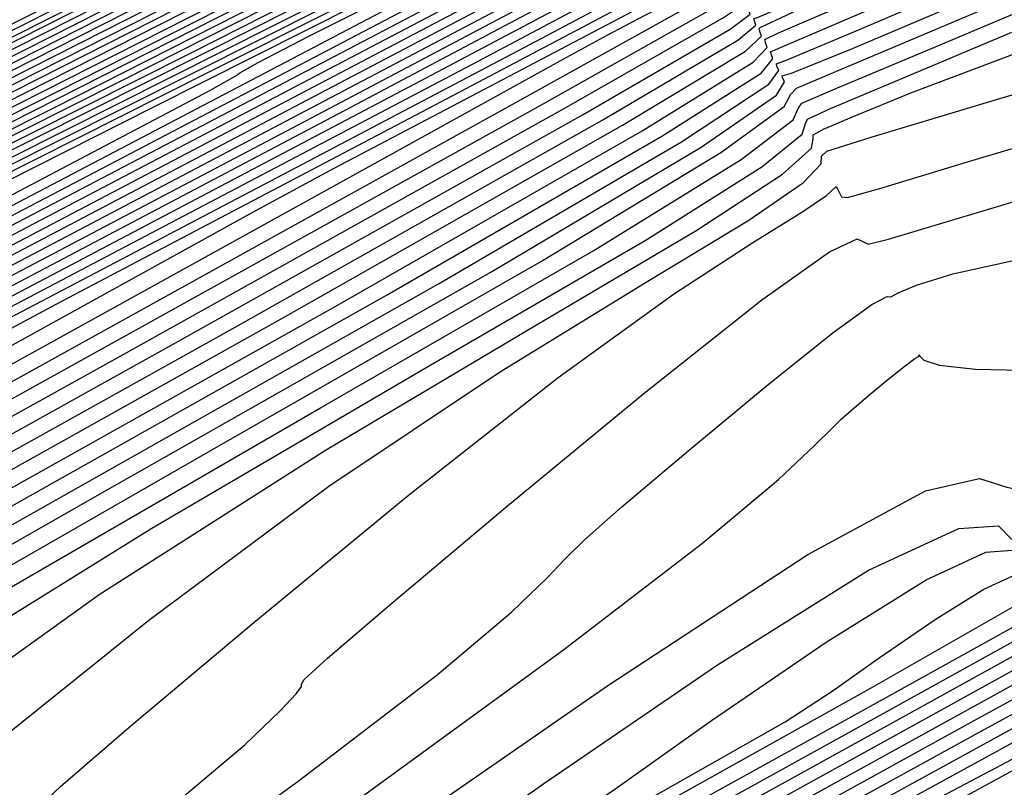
# Model space of a CAD drawing. Extents: x 3249832 to 3255657, y 13789405 to 13793316.
# Tile 352 of 656: x 3254713.84 to 3254717, y 13790583.34 to 13790585.81. Entities that reach past the tile are written whole.
import ezdxf

# ---------------------------------------------------------------- set-up
doc = ezdxf.new("R2010")
doc.units = 0
doc.header["$LTSCALE"] = 100
doc.header["$MEASUREMENT"] = 0
doc.linetypes.add('DASHED', pattern=[0.75, 0.5, -0.25])
for name, color, linetype in [('GRATIO_CON', 10, 'CONTINUOUS'), ('GRATIO_ICON', 7, 'CONTINUOUS'), ('PLAN', 7, 'CONTINUOUS'), ('TARGETS_EAST', 7, 'CONTINUOUS')]:
    doc.layers.add(name, color=color, linetype=linetype)

# ---------------------------------------------------------------- blocks, each defined once
blk = doc.blocks.new('Gratio_032316_contours')
at = {"layer": 'GRATIO_CON', "color": 5, "linetype": 'Continuous', "flags": 128}
for points in [[(3254690.4965, 13790574.0475), (3254696.8467, 13790577.2609), (3254704.3247, 13790581.02), (3254710.6814, 13790584.2123), (3254714.2303, 13790586.0038), (3254715.533, 13790586.6743), (3254715.714, 13790586.7821), (3254715.7099, 13790586.7923), (3254715.7081, 13790586.7978), (3254715.7087, 13790586.7983), (3254715.8489, 13790586.8596), (3254716.8147, 13790587.311), (3254719.4293, 13790588.5476), (3254724.2367, 13790590.83), (3254730.6646, 13790593.8806), (3254737.8616, 13790597.2868), (3254744.9917, 13790600.6435)], [(3254691.5518, 13790574.5565), (3254697.6386, 13790577.6367), (3254704.8063, 13790581.24), (3254710.8992, 13790584.3004), (3254714.3004, 13790586.0185), (3254715.5487, 13790586.6622), (3254715.7218, 13790586.7662), (3254715.7178, 13790586.7761), (3254715.7162, 13790586.781), (3254715.7169, 13790586.7811), (3254715.8483, 13790586.838), (3254716.752, 13790587.2598), (3254719.198, 13790588.4163), (3254723.7066, 13790590.5565), (3254729.7993, 13790593.4474), (3254736.7479, 13790596.7351), (3254743.8048, 13790600.0564), (3254750.1441, 13790603.0095)], [(3254692.6071, 13790575.0655), (3254698.4305, 13790578.0125), (3254705.288, 13790581.4601), (3254711.117, 13790584.3885), (3254714.3706, 13790586.0332), (3254715.5644, 13790586.6501), (3254715.7297, 13790586.7503), (3254715.7257, 13790586.7599), (3254715.7243, 13790586.7643), (3254715.7252, 13790586.7639), (3254715.8478, 13790586.8163), (3254716.6894, 13790587.2086), (3254718.9668, 13790588.2849), (3254723.1765, 13790590.283), (3254728.934, 13790593.0143), (3254735.6343, 13790596.1835), (3254742.618, 13790599.4693), (3254749.0072, 13790602.4459)], [(3254691.7685, 13790574.5555), (3254694.7177, 13790576.0836), (3254700.0143, 13790578.764), (3254706.2512, 13790581.9005), (3254711.5522, 13790584.5659), (3254714.5103, 13790586.065), (3254715.5954, 13790586.6284), (3254715.7466, 13790586.7184), (3254715.8482, 13790586.7698), (3254716.5643, 13790587.1058), (3254718.5044, 13790588.0223), (3254722.1163, 13790589.7361), (3254727.2033, 13790592.148), (3254733.407, 13790595.0801), (3254740.2443, 13790598.295), (3254746.7332, 13790601.3185)], [(3254691.9524, 13790574.5689), (3254692.9705, 13790575.1405), (3254695.773, 13790576.5926), (3254700.8063, 13790579.1398), (3254706.7329, 13790582.1204), (3254711.7701, 13790584.6536), (3254714.5808, 13790586.0787), (3254715.6116, 13790586.6148), (3254715.755, 13790586.7009), (3254715.8477, 13790586.748), (3254716.5017, 13790587.0546), (3254718.2731, 13790587.891), (3254721.5863, 13790589.4626), (3254726.338, 13790591.7148), (3254732.2933, 13790594.5284), (3254739.0575, 13790597.7078), (3254745.5962, 13790600.7549)], [(3254692.5832, 13790574.7153), (3254693.0422, 13790574.9924), (3254693.0886, 13790575.0656), (3254693.2076, 13790575.1838), (3254694.1724, 13790575.7255), (3254696.8283, 13790577.1016), (3254701.5982, 13790579.5155), (3254707.2147, 13790582.3403), (3254711.9881, 13790584.7413), (3254714.6513, 13790586.0925), (3254715.6277, 13790586.6012), (3254715.7634, 13790586.6833), (3254715.8472, 13790586.7262), (3254716.4391, 13790587.0034), (3254718.0419, 13790587.7597), (3254721.0562, 13790589.1891), (3254725.4726, 13790591.2817), (3254731.1796, 13790593.9767), (3254737.8706, 13790597.1207), (3254744.4593, 13790600.1912), (3254749.6643, 13790602.5732)], [(3254692.5223, 13790574.6256), (3254693.8324, 13790575.3348), (3254694.3015, 13790575.6152), (3254694.3504, 13790575.6871), (3254694.4629, 13790575.7987), (3254695.3744, 13790576.3105), (3254697.8837, 13790577.6106), (3254702.3901, 13790579.8913), (3254707.6964, 13790582.5602), (3254712.2061, 13790584.8288), (3254714.7221, 13790586.1058), (3254715.6444, 13790586.587), (3254715.7723, 13790586.665), (3254715.8471, 13790586.7039), (3254716.3767, 13790586.9518), (3254717.8108, 13790587.6282), (3254720.5261, 13790588.9155), (3254724.6073, 13790590.8486), (3254730.066, 13790593.425), (3254736.6838, 13790596.5336), (3254743.3223, 13790599.6276), (3254748.6131, 13790602.0511)], [(3254692.5199, 13790574.5458), (3254694.97, 13790575.8408), (3254696.3308, 13790576.574), (3254696.8201, 13790576.8609), (3254696.8741, 13790576.93), (3254696.9733, 13790577.0286), (3254697.7783, 13790577.4805), (3254699.9943, 13790578.6287), (3254703.9739, 13790580.6428), (3254708.66, 13790582.9997), (3254712.6425, 13790585.0035), (3254714.8643, 13790586.1316), (3254715.6786, 13790586.5571), (3254715.7913, 13790586.6268), (3254715.848, 13790586.6577), (3254716.2527, 13790586.8476), (3254717.3489, 13790587.3648), (3254719.4661, 13790588.3683), (3254722.8766, 13790589.9822), (3254727.8386, 13790592.3216), (3254734.3101, 13790595.3593), (3254741.0483, 13790598.5002), (3254746.5107, 13790601.007)], [(3254690.7614, 13790573.5823), (3254693.6995, 13790575.131), (3254696.1939, 13790576.4485), (3254697.5799, 13790577.1935), (3254698.0794, 13790577.4837), (3254698.1359, 13790577.5514), (3254698.2286, 13790577.6435), (3254698.9803, 13790578.0655), (3254701.0496, 13790579.1377), (3254704.7659, 13790581.0185), (3254709.1418, 13790583.2195), (3254712.8607, 13790585.0908), (3254714.9354, 13790586.1445), (3254715.6957, 13790586.5422), (3254715.8008, 13790586.6077), (3254715.8484, 13790586.6346), (3254716.1906, 13790586.7956), (3254717.1179, 13790587.2331), (3254718.9361, 13790588.0947), (3254722.0113, 13790589.5491), (3254726.725, 13790591.7699), (3254733.1232, 13790594.7722), (3254739.9114, 13790597.9366), (3254745.4594, 13790600.485)], [(3254691.8891, 13790574.1408), (3254694.879, 13790575.7162), (3254697.4178, 13790577.0561), (3254698.8291, 13790577.8131), (3254699.3387, 13790578.1066), (3254699.3977, 13790578.1728), (3254699.4838, 13790578.2584), (3254700.1822, 13790578.6505), (3254702.1049, 13790579.6467), (3254705.5578, 13790581.3942), (3254709.6236, 13790583.4393), (3254713.0789, 13790585.1781), (3254715.0065, 13790586.1574), (3254715.7128, 13790586.5273), (3254715.8103, 13790586.5886), (3254715.8489, 13790586.6115), (3254716.1286, 13790586.7435), (3254716.887, 13790587.1013), (3254718.4061, 13790587.8211), (3254721.146, 13790589.1159), (3254725.6113, 13790591.2182), (3254731.9364, 13790594.185)], [(3254700.739, 13790578.8733), (3254701.3842, 13790579.2355), (3254703.1602, 13790580.1557), (3254706.3497, 13790581.7699), (3254710.1054, 13790583.6589), (3254713.2973, 13790585.2645), (3254715.0779, 13790586.1684), (3254715.7302, 13790586.5099), (3254715.8195, 13790586.5677), (3254715.8167, 13790586.5744), (3254715.8158, 13790586.5773), (3254715.8161, 13790586.5776), (3254715.8482, 13790586.5908), (3254716.0664, 13790586.6917), (3254716.656, 13790586.9696), (3254717.8761, 13790587.5475), (3254720.2806, 13790588.6828), (3254724.4976, 13790590.6665), (3254730.7495, 13790593.5979)], [(3254701.0893, 13790578.8791), (3254702.5767, 13790579.6718), (3254703.1167, 13790579.9751), (3254703.1831, 13790580.0372), (3254703.2495, 13790580.1032), (3254703.7881, 13790580.4056), (3254705.2708, 13790581.1738), (3254707.9336, 13790582.5214), (3254711.069, 13790584.0984), (3254713.7337, 13790585.4389), (3254715.2203, 13790586.1935), (3254715.7648, 13790586.4786), (3254715.8393, 13790586.5272), (3254715.8369, 13790586.5335), (3254715.8358, 13790586.5368), (3254715.8357, 13790586.538), (3254715.8493, 13790586.5443), (3254715.9424, 13790586.5876), (3254716.1941, 13790586.7062), (3254716.816, 13790587.0003), (3254718.55, 13790587.8165), (3254722.2703, 13790589.5631), (3254728.3759, 13790592.4236)], [(3254699.5972, 13790578.0569), (3254702.3132, 13790579.4867), (3254703.8259, 13790580.2913), (3254704.376, 13790580.5979), (3254704.4449, 13790580.6586), (3254704.5048, 13790580.7181), (3254704.9901, 13790580.9906), (3254706.3261, 13790581.6828), (3254708.7255, 13790582.8971), (3254711.5508, 13790584.3181), (3254713.952, 13790585.526), (3254715.2915, 13790586.206), (3254715.7822, 13790586.463), (3254715.8492, 13790586.507), (3254715.8469, 13790586.513), (3254715.8458, 13790586.5165), (3254715.8455, 13790586.5183), (3254715.8498, 13790586.521), (3254715.8804, 13790586.5355), (3254715.9632, 13790586.5745), (3254716.286, 13790586.7267), (3254717.6847, 13790587.3833), (3254721.1566, 13790589.0114), (3254727.189, 13790591.8365)], [(3254700.7768, 13790578.6421), (3254703.5371, 13790580.0944), (3254705.0751, 13790580.9109), (3254705.6353, 13790581.2207), (3254705.7067, 13790581.2801), (3254705.76, 13790581.333), (3254706.1921, 13790581.5756), (3254707.3814, 13790582.1918), (3254709.5175, 13790583.2728), (3254712.0326, 13790584.5379), (3254714.1702, 13790585.6132), (3254715.3627, 13790586.2185), (3254715.7995, 13790586.4474), (3254715.8591, 13790586.4866), (3254715.8571, 13790586.4921), (3254715.8561, 13790586.4954), (3254715.8558, 13790586.4971), (3254716.0291, 13790586.5789), (3254717.2419, 13790587.147), (3254720.5334, 13790588.689), (3254726.4243, 13790591.447), (3254733.3619, 13790594.6822)], [(3254698.6556, 13790577.4919), (3254701.9564, 13790579.2273), (3254704.7609, 13790580.702), (3254706.3242, 13790581.5304), (3254706.8946, 13790581.8436), (3254706.9685, 13790581.9015), (3254707.0152, 13790581.9479), (3254707.394, 13790582.1606), (3254708.4368, 13790582.7009), (3254710.3094, 13790583.6486), (3254712.5144, 13790584.7576), (3254714.3884, 13790585.7003), (3254715.4339, 13790586.231), (3254715.8168, 13790586.4317), (3254715.8691, 13790586.4661), (3254715.8673, 13790586.4709), (3254715.8666, 13790586.4736), (3254715.8666, 13790586.4746), (3254716.0343, 13790586.5527), (3254717.205, 13790587.0999), (3254720.3813, 13790588.5869), (3254726.0653, 13790591.2475), (3254732.7589, 13790594.3687)], [(3254700.911, 13790578.6089), (3254704.3155, 13790580.3977), (3254707.2087, 13790581.9173), (3254708.8226, 13790582.7696), (3254709.4132, 13790583.0892), (3254709.4922, 13790583.1444), (3254709.5257, 13790583.1778), (3254709.798, 13790583.3306), (3254710.5474, 13790583.7189), (3254711.8932, 13790584.4001), (3254713.478, 13790585.1973), (3254714.8247, 13790585.8755), (3254715.5759, 13790586.2579), (3254715.8513, 13790586.4026), (3254715.8897, 13790586.4263), (3254716.0452, 13790586.4993), (3254717.1314, 13790587.0056), (3254720.077, 13790588.3828), (3254725.3472, 13790590.8485), (3254731.553, 13790593.7418)], [(3254699.1029, 13790577.6187), (3254702.0388, 13790579.1675), (3254705.495, 13790580.9829), (3254708.4325, 13790582.525), (3254710.0718, 13790583.3891), (3254710.6725, 13790583.7121), (3254710.754, 13790583.7659), (3254710.781, 13790583.7927), (3254710.9999, 13790583.9156), (3254711.6027, 13790584.2279), (3254712.6852, 13790584.7758), (3254713.9598, 13790585.417), (3254715.0429, 13790585.9625), (3254715.6472, 13790586.27), (3254715.8688, 13790586.3861), (3254715.9002, 13790586.4045), (3254716.0503, 13790586.4733), (3254717.0945, 13790586.9586), (3254719.9249, 13790588.2807), (3254724.9882, 13790590.649), (3254730.95, 13790593.4284)], [(3254700.1865, 13790578.1548), (3254703.1665, 13790579.726), (3254706.6746, 13790581.568), (3254709.6564, 13790583.1326), (3254711.321, 13790584.0087), (3254711.9318, 13790584.3349), (3254712.0158, 13790584.3873), (3254712.0362, 13790584.4076), (3254712.2019, 13790584.5006), (3254712.658, 13790584.7369), (3254713.4771, 13790585.1515), (3254714.4416, 13790585.6367), (3254715.2612, 13790586.0495), (3254715.7184, 13790586.2822), (3254715.8859, 13790586.3706), (3254715.9089, 13790586.3857), (3254715.9087, 13790586.3872), (3254715.9095, 13790586.3868), (3254715.9111, 13790586.3845), (3254716.0564, 13790586.4474), (3254717.0585, 13790586.9111), (3254719.7731, 13790588.1784), (3254724.6292, 13790590.4494), (3254730.3471, 13790593.1149)], [(3254701.2702, 13790578.6908), (3254704.2942, 13790580.2845), (3254707.8541, 13790582.1532), (3254710.8802, 13790583.7402), (3254712.5702, 13790584.6282), (3254713.1911, 13790584.9578), (3254713.2776, 13790585.0087), (3254713.2914, 13790585.0225), (3254713.4039, 13790585.0856), (3254713.7133, 13790585.246), (3254714.269, 13790585.5272), (3254714.9234, 13790585.8564), (3254715.4795, 13790586.1365), (3254715.7897, 13790586.2944), (3254715.9033, 13790586.3543), (3254715.9191, 13790586.3645), (3254715.9192, 13790586.3653), (3254715.9202, 13790586.3644), (3254715.9222, 13790586.3617), (3254716.0619, 13790586.421), (3254717.0218, 13790586.864), (3254719.6211, 13790588.0763), (3254724.2702, 13790590.2499), (3254729.7441, 13790592.8014)], [(3254691.0121, 13790572.8429), (3254693.6234, 13790574.3309), (3254696.5687, 13790575.9783), (3254699.0297, 13790577.3495), (3254700.4885, 13790578.1685), (3254701.6296, 13790578.7987), (3254703.4376, 13790579.763), (3254706.5497, 13790581.4016), (3254710.2132, 13790583.3237), (3254713.3279, 13790584.9557), (3254715.0692, 13790585.8682), (3254715.7163, 13790586.2075), (3254715.8239, 13790586.264), (3254715.8528, 13790586.2788), (3254715.887, 13790586.296), (3254715.9164, 13790586.3105), (3254715.9334, 13790586.3181), (3254715.9409, 13790586.3194), (3254715.9444, 13790586.3161), (3254716.0728, 13790586.3683), (3254716.9484, 13790586.7696), (3254719.317, 13790587.8721), (3254723.5521, 13790589.8509), (3254728.5382, 13790592.1745)], [(3254691.9191, 13790573.2857), (3254694.5673, 13790574.7946), (3254697.5541, 13790576.465), (3254700.05, 13790577.8549), (3254701.523, 13790578.6809), (3254702.6327, 13790579.2936), (3254704.3365, 13790580.2023), (3254707.26, 13790581.7415), (3254710.7015, 13790583.5471), (3254713.6273, 13790585.0804), (3254715.2623, 13790585.9375), (3254715.8645, 13790586.2537), (3254715.9507, 13790586.2992), (3254715.9513, 13790586.2989), (3254715.9528, 13790586.2973), (3254715.9556, 13790586.2932), (3254716.0783, 13790586.3419), (3254716.9117, 13790586.7225), (3254719.1649, 13790587.7699), (3254723.1931, 13790589.6514), (3254727.9352, 13790591.8611)], [(3254691.1289, 13790572.7074), (3254692.8262, 13790573.7285), (3254695.5111, 13790575.2584), (3254698.5396, 13790576.9517), (3254701.0703, 13790578.3603), (3254702.5566, 13790579.1927), (3254703.629, 13790579.7849), (3254705.2126, 13790580.6296), (3254707.9188, 13790582.0544), (3254711.1043, 13790583.7259), (3254713.8124, 13790585.1457), (3254715.3255, 13790585.9397), (3254715.8827, 13790586.2333), (3254715.9621, 13790586.2761), (3254715.9625, 13790586.2763), (3254715.9639, 13790586.2747), (3254715.9669, 13790586.2704), (3254716.0838, 13790586.3155), (3254716.875, 13790586.6753), (3254719.0129, 13790587.6678), (3254722.8341, 13790589.4518), (3254727.3323, 13790591.5476)], [(3254692.0127, 13790573.1362), (3254693.7333, 13790574.1713), (3254696.455, 13790575.7221), (3254699.525, 13790577.4384), (3254702.0906, 13790578.8657), (3254703.5901, 13790579.7046), (3254704.6253, 13790580.2762), (3254706.0887, 13790581.057), (3254708.5775, 13790582.3673), (3254711.5071, 13790583.9048), (3254713.9975, 13790585.2109), (3254715.3888, 13790585.942), (3254715.9008, 13790586.2129), (3254715.9735, 13790586.2531), (3254715.9737, 13790586.2537), (3254715.975, 13790586.2522), (3254715.9781, 13790586.2475), (3254716.0893, 13790586.2892), (3254716.8383, 13790586.6281), (3254718.8608, 13790587.5657), (3254722.4751, 13790589.2523), (3254726.7293, 13790591.2342), (3254730.3544, 13790592.9064)], [(3254692.5237, 13790573.0777), (3254692.8909, 13790573.3927), (3254693.7803, 13790573.994), (3254695.5475, 13790575.0569), (3254698.3428, 13790576.6495), (3254701.4959, 13790578.4118), (3254704.1312, 13790579.8766), (3254705.6573, 13790580.7284), (3254706.6179, 13790581.2589), (3254707.8409, 13790581.9116), (3254709.8949, 13790582.9932), (3254712.3127, 13790584.2624), (3254714.3677, 13790585.3414), (3254715.5154, 13790585.9462), (3254715.9384, 13790586.1699), (3254716.0007, 13790586.1996), (3254716.0998, 13790586.236), (3254716.7645, 13790586.534), (3254718.5565, 13790587.3616), (3254721.7569, 13790588.8533), (3254725.5234, 13790590.6072), (3254728.7326, 13790592.0876)], [(3254702.4813, 13790578.8985), (3254705.1516, 13790580.382), (3254706.6909, 13790581.2403), (3254707.6142, 13790581.7502), (3254708.717, 13790582.339), (3254710.5537, 13790583.3061), (3254712.7155, 13790584.4412), (3254714.5528, 13790585.4066), (3254715.5787, 13790585.9484), (3254715.9566, 13790586.1493), (3254716.0125, 13790586.176), (3254716.1056, 13790586.2094), (3254716.728, 13790586.4867), (3254718.4045, 13790587.2595), (3254721.3979, 13790588.6538), (3254724.9204, 13790590.2938), (3254727.9217, 13790591.6781)], [(3254700.2305, 13790577.577), (3254703.4667, 13790579.3852), (3254706.1719, 13790580.8874), (3254707.7245, 13790581.7521), (3254708.6106, 13790582.2416), (3254709.5931, 13790582.7663), (3254711.2124, 13790583.619), (3254713.1183, 13790584.6201), (3254714.7379, 13790585.4718), (3254715.642, 13790585.9507), (3254715.9748, 13790586.1288), (3254716.0242, 13790586.1525), (3254716.1114, 13790586.1827), (3254716.6914, 13790586.4394), (3254718.2526, 13790587.1573), (3254721.0389, 13790588.4543), (3254724.3174, 13790589.9803), (3254727.1107, 13790591.2687)], [(3254701.1744, 13790578.0407), (3254704.4521, 13790579.8719), (3254707.1922, 13790581.3929), (3254708.7581, 13790582.264), (3254709.6069, 13790582.7329), (3254710.4692, 13790583.1937), (3254711.8711, 13790583.9319), (3254713.5211, 13790584.7989), (3254714.923, 13790585.5371), (3254715.7052, 13790585.9529), (3254715.993, 13790586.1082), (3254716.0359, 13790586.1289), (3254716.1172, 13790586.156), (3254716.6549, 13790586.3921), (3254718.1006, 13790587.0552), (3254720.6799, 13790588.2547), (3254723.7145, 13790589.6669), (3254726.2998, 13790590.8593), (3254727.7982, 13790591.5265)], [(3254703.0621, 13790578.9681), (3254706.423, 13790580.8453), (3254709.2328, 13790582.4037), (3254710.8252, 13790583.2878), (3254711.5995, 13790583.7155), (3254712.2214, 13790584.0483), (3254713.1886, 13790584.5577), (3254714.3269, 13790585.1559), (3254715.2941, 13790585.6652), (3254715.8336, 13790585.9524), (3254716.0313, 13790586.0613), (3254716.0585, 13790586.0801), (3254716.0583, 13790586.0819), (3254716.0598, 13790586.0806), (3254716.0634, 13790586.0753), (3254716.133, 13790586.0953), (3254716.5847, 13790586.2924), (3254717.7979, 13790586.8485), (3254719.9623, 13790587.855), (3254722.5086, 13790589.0399), (3254724.678, 13790590.0404), (3254725.9429, 13790590.6036), (3254726.702, 13790590.9159), (3254727.5851, 13790591.2734)], [(3254710.2531, 13790582.9091), (3254711.8588, 13790583.7997), (3254712.5958, 13790584.2069), (3254713.0975, 13790584.4757), (3254713.8473, 13790584.8706), (3254714.7299, 13790585.3343), (3254715.4797, 13790585.7292), (3254715.898, 13790585.9519), (3254716.0513, 13790586.0363), (3254716.0726, 13790586.0508), (3254716.0729, 13790586.0522), (3254716.0746, 13790586.0509), (3254716.0782, 13790586.046), (3254716.1413, 13790586.0642), (3254716.5498, 13790586.2423), (3254717.6467, 13790586.7451), (3254719.6035, 13790587.6551), (3254721.9057, 13790588.7264), (3254723.867, 13790589.631), (3254725.0153, 13790590.1422), (3254725.7337, 13790590.4384), (3254726.6191, 13790590.7994), (3254728.1014, 13790591.4258)], [(3254711.2735, 13790583.4146), (3254712.8924, 13790584.3116), (3254713.5921, 13790584.6982), (3254713.9736, 13790584.903), (3254714.5061, 13790585.1835), (3254715.1328, 13790585.5128), (3254715.6653, 13790585.7932), (3254715.9624, 13790585.9513), (3254716.0713, 13790586.0113), (3254716.0867, 13790586.0216), (3254716.0874, 13790586.0225), (3254716.0894, 13790586.0212), (3254716.093, 13790586.0168), (3254716.1496, 13790586.033), (3254716.5148, 13790586.1922), (3254717.4954, 13790586.6417), (3254719.2447, 13790587.4552), (3254721.3027, 13790588.4128), (3254723.0561, 13790589.2215), (3254724.0877, 13790589.6807), (3254724.7653, 13790589.9609), (3254725.6531, 13790590.3253), (3254727.1525, 13790590.9606)], [(3254709.3793, 13790582.3055), (3254712.2938, 13790583.92), (3254713.926, 13790584.8234), (3254714.5884, 13790585.1895), (3254714.8497, 13790585.3304), (3254715.1648, 13790585.4963), (3254715.5357, 13790585.6912), (3254715.8509, 13790585.8572), (3254716.0267, 13790585.9508), (3254716.0914, 13790585.9863), (3254716.1009, 13790585.9923), (3254716.102, 13790585.9927), (3254716.1042, 13790585.9915), (3254716.1077, 13790585.9875), (3254716.1578, 13790586.0018), (3254716.4798, 13790586.1421), (3254717.3441, 13790586.5383), (3254718.8859, 13790587.2553), (3254720.6998, 13790588.0993)], [(3254702.5906, 13790578.2673), (3254704.5244, 13790579.4329), (3254707.5692, 13790581.1695), (3254710.9985, 13790583.0851), (3254713.864, 13790584.673), (3254715.4593, 13790585.5568), (3254716.0468, 13790585.8839), (3254716.1309, 13790585.932), (3254716.1321, 13790585.9327), (3254716.1344, 13790585.9319), (3254716.1375, 13790585.929), (3254716.1744, 13790585.9394), (3254716.4098, 13790586.042), (3254717.0415, 13790586.3315), (3254718.1683, 13790586.8555), (3254719.4939, 13790587.4723), (3254720.6233, 13790587.9932), (3254721.3048, 13790588.2964), (3254721.8603, 13790588.5284), (3254722.7552, 13790588.9032), (3254724.306, 13790589.5652), (3254726.2341, 13790590.3812), (3254728.1119, 13790591.1491)], [(3254711.3447, 13790583.2193), (3254714.0292, 13790584.7085), (3254715.5225, 13790585.5385), (3254716.0713, 13790585.8475), (3254716.1482, 13790585.8954), (3254716.1471, 13790585.8987), (3254716.1467, 13790585.9009), (3254716.1471, 13790585.9023), (3254716.1482, 13790585.9028), (3254716.1501, 13790585.9021), (3254716.1527, 13790585.8997), (3254716.1828, 13790585.9082), (3254716.3749, 13790585.9919), (3254716.8902, 13790586.2281), (3254717.8095, 13790586.6556), (3254718.891, 13790587.1588), (3254719.8124, 13790587.5838), (3254720.3772, 13790587.8349), (3254720.8919, 13790588.051), (3254721.7892, 13790588.4292), (3254723.3571, 13790589.1), (3254725.3073, 13790589.926), (3254727.2068, 13790590.7028)], [(3254711.6908, 13790583.3536), (3254714.1943, 13790584.7444), (3254715.5857, 13790585.521), (3254716.096, 13790585.8124), (3254716.1664, 13790585.8601), (3254716.1645, 13790585.8656), (3254716.1637, 13790585.8693), (3254716.1637, 13790585.8715), (3254716.1645, 13790585.8725), (3254716.1659, 13790585.8722), (3254716.1679, 13790585.8704), (3254716.1912, 13790585.877), (3254716.3399, 13790585.9418), (3254716.7389, 13790586.1247), (3254717.4507, 13790586.4557), (3254718.2881, 13790586.8453), (3254719.0015, 13790587.1744), (3254719.4495, 13790587.3735), (3254719.9236, 13790587.5735), (3254720.8232, 13790587.9552), (3254722.4083, 13790588.6348), (3254724.3805, 13790589.4707), (3254726.3018, 13790590.2565), (3254727.8228, 13790590.829)], [(3254709.2429, 13790581.9209), (3254712.0369, 13790583.4878), (3254714.3594, 13790584.7803), (3254715.6488, 13790585.5035), (3254716.1207, 13790585.7773), (3254716.1846, 13790585.8249), (3254716.182, 13790585.8325), (3254716.1806, 13790585.8376), (3254716.1803, 13790585.8408), (3254716.1807, 13790585.8423), (3254716.1817, 13790585.8424), (3254716.1831, 13790585.8412), (3254716.1996, 13790585.8458), (3254716.305, 13790585.8917), (3254716.5876, 13790586.0213), (3254717.0919, 13790586.2558), (3254717.6851, 13790586.5318), (3254718.1906, 13790586.7649), (3254718.5219, 13790586.912), (3254718.9553, 13790587.096), (3254719.8572, 13790587.4811)], [(3254710.3587, 13790582.4219), (3254712.7291, 13790583.7564), (3254714.6896, 13790584.8521), (3254715.7751, 13790585.4686), (3254716.1701, 13790585.7071), (3254716.221, 13790585.7544), (3254716.2168, 13790585.7662), (3254716.2147, 13790585.7742), (3254716.2138, 13790585.779), (3254716.2163, 13790585.7824), (3254716.2349, 13790585.7914), (3254716.285, 13790585.8145), (3254716.3743, 13790585.856), (3254716.4793, 13790585.9048), (3254716.5687, 13790585.9461), (3254716.6667, 13790585.9891), (3254717.0186, 13790586.141), (3254717.9253, 13790586.5331), (3254719.5618, 13790587.2394), (3254721.6001, 13790588.105), (3254723.5867, 13790588.9177), (3254725.1595, 13790589.5097), (3254726.3237, 13790589.8906), (3254727.1764, 13790590.1143)], [(3254710.9166, 13790582.6724), (3254713.0752, 13790583.8906), (3254714.8547, 13790584.888), (3254715.8383, 13790585.451), (3254716.1948, 13790585.6717), (3254716.2394, 13790585.7183), (3254716.2347, 13790585.7313), (3254716.2323, 13790585.7394), (3254716.2314, 13790585.7439), (3254716.2759, 13790585.7651), (3254716.5879, 13790585.9004), (3254717.4346, 13790586.2669), (3254718.9689, 13790586.9291), (3254720.8885, 13790587.7431), (3254722.7769, 13790588.5127), (3254724.2999, 13790589.0821), (3254725.4523, 13790589.4565), (3254726.3108, 13790589.6812), (3254726.9443, 13790589.799), (3254727.3896, 13790589.8421)], [(3254711.4745, 13790582.923), (3254713.4214, 13790584.0249), (3254715.0198, 13790584.9239), (3254715.9014, 13790585.4335), (3254716.2196, 13790585.6362), (3254716.2579, 13790585.6816), (3254716.2528, 13790585.6948), (3254716.2505, 13790585.7021), (3254716.2502, 13790585.705), (3254716.2897, 13790585.7221), (3254716.5628, 13790585.8388), (3254717.3024, 13790586.1575), (3254718.6446, 13790586.7356), (3254720.3392, 13790587.4516), (3254722.0389, 13790588.1389), (3254723.4616, 13790588.6638), (3254724.5834, 13790589.0236), (3254725.4451, 13790589.248), (3254726.0855, 13790589.3672), (3254726.5354, 13790589.4112), (3254726.8236, 13790589.4102), (3254726.984, 13790589.3911), (3254727.0708, 13790589.3672), (3254727.1431, 13790589.3483)], [(3254710.4145, 13790582.2199), (3254712.0325, 13790583.1735), (3254713.7675, 13790584.1592), (3254715.1849, 13790584.9598), (3254715.9646, 13790585.4159), (3254716.2443, 13790585.6006), (3254716.2764, 13790585.6449), (3254716.2708, 13790585.6584), (3254716.2688, 13790585.6647), (3254716.2689, 13790585.6661), (3254716.3035, 13790585.6791), (3254716.5377, 13790585.7772), (3254717.1703, 13790586.0481), (3254718.3204, 13790586.5422), (3254719.7898, 13790587.1601), (3254721.301, 13790587.765)], [(3254710.9226, 13790582.2762), (3254711.887, 13790582.9167), (3254713.1483, 13790583.6745), (3254714.4597, 13790584.4278), (3254715.5151, 13790585.0318), (3254716.0909, 13790585.3812), (3254716.2943, 13790585.5293), (3254716.3154, 13790585.5687), (3254716.3337, 13790585.5874), (3254716.4878, 13790585.6532), (3254716.906, 13790585.8293), (3254717.6718, 13790586.1553), (3254718.6911, 13790586.5771), (3254719.8251, 13790587.0174), (3254720.9468, 13790587.4089)], [(3254711.7558, 13790582.6771), (3254712.6233, 13790583.265), (3254713.7062, 13790583.9249), (3254714.8061, 13790584.5614), (3254715.6811, 13790585.0655), (3254716.1561, 13790585.3589), (3254716.3225, 13790585.486), (3254716.3382, 13790585.5225), (3254716.3505, 13790585.5392), (3254716.4645, 13790585.5885), (3254716.7746, 13790585.7186), (3254717.3478, 13790585.9614), (3254718.1418, 13790586.2856), (3254719.0872, 13790586.6436), (3254720.1085, 13790586.9906), (3254721.1081, 13790587.2919), (3254721.9825, 13790587.5155)], [(3254711.5909, 13790582.2803), (3254711.9945, 13790582.6187), (3254712.589, 13790583.078), (3254713.3596, 13790583.6134), (3254714.2642, 13790584.1753), (3254715.1526, 13790584.6949), (3254715.8475, 13790585.0986), (3254716.2223, 13790585.335), (3254716.352, 13790585.4406), (3254716.3625, 13790585.4738), (3254716.3686, 13790585.4887), (3254716.4421, 13790585.5224), (3254716.6436, 13790585.6072), (3254717.0239, 13790585.7674)], [(3254711.767, 13790582.0088), (3254711.9973, 13790582.2034), (3254712.1048, 13790582.3104), (3254712.1519, 13790582.3682), (3254712.165, 13790582.3967), (3254712.1616, 13790582.4106), (3254712.1675, 13790582.4316), (3254712.2432, 13790582.509), (3254712.4576, 13790582.6986), (3254712.8601, 13790583.0366), (3254713.4222, 13790583.4789), (3254714.0958, 13790583.9618), (3254714.8221, 13790584.4257), (3254715.4991, 13790584.8283), (3254716.014, 13790585.1317), (3254716.2884, 13790585.3112), (3254716.3815, 13790585.3951), (3254716.3867, 13790585.425), (3254716.3867, 13790585.4383), (3254716.4196, 13790585.4562), (3254716.5126, 13790585.4958), (3254716.6999, 13790585.5733), (3254717.0433, 13790585.7024)], [(3254713.8921, 13790583.27), (3254713.9711, 13790583.3448), (3254714.191, 13790583.5352), (3254714.5914, 13790583.8723), (3254715.0886, 13790584.2807), (3254715.5684, 13790584.6585), (3254715.9382, 13790584.9262), (3254716.1933, 13790585.0926), (3254716.3507, 13790585.1892), (3254716.4296, 13790585.2434), (3254716.4567, 13790585.2681), (3254716.4607, 13790585.2723), (3254716.465, 13790585.2645), (3254716.4718, 13790585.2513), (3254716.4782, 13790585.239), (3254716.4966, 13790585.2368), (3254716.6013, 13790585.2659), (3254716.8822, 13790585.3509), (3254717.393, 13790585.5032)], [(3254711.4682, 13790581.1994), (3254711.8701, 13790581.4859), (3254712.4837, 13790581.9275), (3254713.2233, 13790582.4586), (3254713.889, 13790582.9445), (3254714.3266, 13790583.2802), (3254714.5644, 13790583.4799), (3254714.6766, 13790583.5878), (3254714.7278, 13790583.6431), (3254714.7449, 13790583.6666), (3254714.745, 13790583.6743), (3254714.7535, 13790583.6885), (3254714.8281, 13790583.757), (3254715.0344, 13790583.9341), (3254715.4057, 13790584.2461), (3254715.8448, 13790584.6085), (3254716.222, 13790584.9085), (3254716.4396, 13790585.0627), (3254716.5278, 13790585.104), (3254716.5486, 13790585.0942), (3254716.5631, 13790585.0868), (3254716.6281, 13790585.1028), (3254716.7994, 13790585.1548), (3254717.1139, 13790585.248)], [(3254711.7259, 13790581.2608), (3254712.2925, 13790581.6055), (3254712.6988, 13790581.8934), (3254713.3187, 13790582.3384), (3254714.0657, 13790582.8745), (3254714.7379, 13790583.3651), (3254715.1797, 13790583.7041), (3254715.4199, 13790583.9059), (3254715.5333, 13790584.0151), (3254715.5914, 13790584.0767), (3254715.6528, 13790584.137), (3254715.7727, 13790584.2429), (3254715.9847, 13790584.4226), (3254716.2358, 13790584.6307), (3254716.4514, 13790584.8033), (3254716.5754, 13790584.8931), (3254716.6247, 13790584.9193), (3254716.6347, 13790584.9179), (3254716.6383, 13790584.9192), (3254716.6592, 13790584.9309), (3254716.7183, 13790584.955), (3254716.8354, 13790584.9917), (3254717.024, 13790585.0332)], [(3254714.908, 13790583.2903), (3254715.5868, 13790583.7857), (3254716.0329, 13790584.1279), (3254716.2757, 13790584.331), (3254716.391, 13790584.4398), (3254716.4464, 13790584.4952), (3254716.4769, 13790584.5252), (3254716.5095, 13790584.5542), (3254716.5633, 13790584.5998), (3254716.627, 13790584.6526), (3254716.6817, 13790584.6964), (3254716.7131, 13790584.7192), (3254716.7254, 13790584.7265), (3254716.7272, 13790584.7277), (3254716.7263, 13790584.7302), (3254716.726, 13790584.7316), (3254716.7288, 13790584.7273), (3254716.7417, 13790584.7145), (3254716.7911, 13790584.6983), (3254716.9079, 13790584.6854), (3254717.1071, 13790584.6809)], [(3254705.9116, 13790577.8646), (3254708.1175, 13790579.1005), (3254710.7169, 13790580.5458), (3254712.9274, 13790581.7729), (3254714.1757, 13790582.4708), (3254714.7262, 13790582.7961), (3254715.0524, 13790583.0219), (3254715.5221, 13790583.355), (3254716.08, 13790583.7363), (3254716.5646, 13790584.0399), (3254716.8538, 13790584.174), (3254716.982, 13790584.1819), (3254717.0224, 13790584.1408), (3254717.099, 13790584.1397), (3254717.5383, 13790584.3161), (3254718.7171, 13790584.8192), (3254720.8259, 13790585.7202), (3254723.3083, 13790586.7772), (3254725.4214, 13790587.6704), (3254726.6744, 13790588.1882), (3254727.5859, 13790588.5544)], [(3254706.6505, 13790578.2292), (3254708.8775, 13790579.476), (3254711.5017, 13790580.9344), (3254713.7333, 13790582.1722), (3254714.9891, 13790582.8719), (3254715.5116, 13790583.1747), (3254715.7499, 13790583.3365), (3254716.0604, 13790583.5567), (3254716.4291, 13790583.8087), (3254716.7495, 13790584.0094), (3254716.9406, 13790584.0981), (3254717.0252, 13790584.1039), (3254717.0515, 13790584.0781), (3254717.1178, 13790584.0869), (3254717.5212, 13790584.2551), (3254718.6086, 13790584.7221), (3254720.5548, 13790585.555), (3254722.8462, 13790586.5312), (3254724.7967, 13790587.3557), (3254725.9591, 13790587.8362), (3254726.8409, 13790588.1912), (3254728.1881, 13790588.742)], [(3254707.3893, 13790578.5938), (3254709.6376, 13790579.8515), (3254712.2865, 13790581.3229), (3254714.5393, 13790582.5715), (3254715.8025, 13790583.2729), (3254716.297, 13790583.5533), (3254716.4474, 13790583.6511), (3254716.5986, 13790583.7584), (3254716.7783, 13790583.8812), (3254716.9344, 13790583.9789), (3254717.0275, 13790584.0223), (3254717.0685, 13790584.0259), (3254717.0807, 13790584.0155), (3254717.1366, 13790584.0341), (3254717.5041, 13790584.1941), (3254718.5, 13790584.625), (3254720.2837, 13790585.3899), (3254722.384, 13790586.2852), (3254724.1719, 13790587.0411), (3254725.2438, 13790587.4841), (3254726.0958, 13790587.8279), (3254727.4497, 13790588.3828)], [(3254708.1214, 13790578.9547), (3254710.3824, 13790580.2187), (3254713.0458, 13790581.699), (3254715.3103, 13790582.9569), (3254716.5747, 13790583.6637), (3254717.0391, 13790583.9291), (3254717.1039, 13790583.9728), (3254717.1504, 13790583.998), (3254717.4838, 13790584.1438), (3254718.3901, 13790584.5327), (3254720.0122, 13790585.2261), (3254721.9218, 13790586.0394), (3254723.5472, 13790586.7264), (3254724.5284, 13790587.1321), (3254725.3508, 13790587.4647), (3254726.7113, 13790588.0236), (3254729.0535, 13790588.9994)], [(3254708.2229, 13790578.9024), (3254709.3309, 13790579.5354), (3254711.2966, 13790580.6341), (3254713.6124, 13790581.9199), (3254715.5821, 13790583.0104), (3254716.6832, 13790583.6194), (3254717.0889, 13790583.8442), (3254717.1466, 13790583.8778), (3254717.1457, 13790583.8811), (3254717.1445, 13790583.8855), (3254717.1434, 13790583.8904), (3254717.1807, 13790583.9111), (3254717.4473, 13790584.0289), (3254718.1722, 13790584.3412), (3254719.4698, 13790584.8966), (3254720.9974, 13790585.5475), (3254722.2978, 13790586.0971), (3254723.0978, 13790586.428), (3254723.8608, 13790586.7382), (3254725.2345, 13790587.3052), (3254727.6189, 13790588.3002)], [(3254708.4393, 13790578.9555), (3254708.9096, 13790579.2396), (3254709.9357, 13790579.8257), (3254711.7536, 13790580.8419), (3254713.8956, 13790582.031), (3254715.7174, 13790583.0395), (3254716.7359, 13790583.6025), (3254717.1114, 13790583.8099), (3254717.1651, 13790583.8402), (3254717.1647, 13790583.8422), (3254717.164, 13790583.8453), (3254717.1631, 13790583.8492), (3254717.1958, 13790583.8677), (3254717.429, 13790583.9714), (3254718.0632, 13790584.2455), (3254719.1986, 13790584.7319), (3254720.5353, 13790585.3015), (3254721.6731, 13790585.7825), (3254722.3824, 13790586.0759), (3254723.1158, 13790586.375), (3254724.4961, 13790586.946), (3254726.9015, 13790587.9506), (3254729.7318, 13790589.1319)], [(3254708.2902, 13790578.7824), (3254708.8295, 13790579.1058), (3254709.155, 13790579.3104), (3254709.5964, 13790579.5768), (3254710.5404, 13790580.1161), (3254712.2107, 13790581.0497), (3254714.1787, 13790582.1422), (3254715.8526, 13790583.0686), (3254716.7886, 13790583.5857), (3254717.1338, 13790583.7764), (3254717.1833, 13790583.8054), (3254717.2116, 13790583.8216), (3254717.4113, 13790583.9122), (3254717.9545, 13790584.1489), (3254718.9275, 13790584.5669), (3254720.0731, 13790585.0555), (3254721.0483, 13790585.4679), (3254721.6671, 13790585.7239), (3254722.3708, 13790586.0117), (3254723.7577, 13790586.5868), (3254726.1842, 13790587.601), (3254729.0395, 13790588.7933)], [(3254708.1392, 13790578.63), (3254709.002, 13790579.1372), (3254709.5465, 13790579.4628), (3254709.8707, 13790579.6652), (3254710.2831, 13790579.914), (3254711.1451, 13790580.4064), (3254712.6678, 13790581.2575), (3254714.4618, 13790582.2533), (3254715.9878, 13790583.0977), (3254716.8413, 13790583.5688), (3254717.1564, 13790583.7423), (3254717.2019, 13790583.7682), (3254717.2258, 13790583.7815), (3254717.3925, 13790583.8569), (3254717.8453, 13790584.0541), (3254718.6562, 13790584.4024), (3254719.6109, 13790584.8096), (3254720.4236, 13790585.1532), (3254720.9518, 13790585.3718), (3254721.6257, 13790585.6485), (3254723.0193, 13790586.2276), (3254725.4669, 13790587.2514), (3254728.3471, 13790588.4547)], [(3254711.6567, 13790580.5884), (3254712.3546, 13790580.9871), (3254713.5819, 13790581.6731), (3254715.0281, 13790582.4756), (3254716.2586, 13790583.1558), (3254716.9475, 13790583.5349), (3254717.2026, 13790583.6738), (3254717.2402, 13790583.6936), (3254717.2552, 13790583.7011), (3254717.3554, 13790583.7462), (3254717.6272, 13790583.8645), (3254718.1137, 13790584.0734), (3254718.6865, 13790584.3178), (3254719.1742, 13790584.5239), (3254719.5211, 13790584.6677), (3254720.1357, 13790584.922), (3254721.5425, 13790585.5092), (3254724.0323, 13790586.5523), (3254726.9625, 13790587.7775), (3254729.4569, 13790588.8121)], [(3254711.6974, 13790580.5336), (3254712.0177, 13790580.7298), (3254712.3434, 13790580.9256), (3254712.9594, 13790581.2775), (3254714.039, 13790581.8809), (3254715.3113, 13790582.5868), (3254716.3941, 13790583.1849), (3254717.0006, 13790583.5179), (3254717.2257, 13790583.6395), (3254717.2594, 13790583.6563), (3254717.2699, 13790583.6609), (3254717.3369, 13790583.6908), (3254717.5181, 13790583.7696), (3254717.8425, 13790583.909), (3254718.2244, 13790584.0718), (3254718.5494, 13790584.2093), (3254718.8058, 13790584.3156), (3254719.3907, 13790584.5588), (3254720.8041, 13790585.15), (3254723.315, 13790586.2027), (3254726.2702, 13790587.4389), (3254728.7858, 13790588.483)], [(3254710.9558, 13790580.0324), (3254711.8495, 13790580.5563), (3254712.4144, 13790580.8906), (3254712.7333, 13790581.0847), (3254713.0302, 13790581.2628), (3254713.5641, 13790581.5679), (3254714.496, 13790582.0887), (3254715.5944, 13790582.6979), (3254716.5295, 13790583.214), (3254717.0537, 13790583.5009), (3254717.2488, 13790583.6053), (3254717.2786, 13790583.619), (3254717.2846, 13790583.6207), (3254717.3184, 13790583.6354), (3254717.4091, 13790583.6748), (3254717.5712, 13790583.7445), (3254717.7622, 13790583.8259), (3254717.9247, 13790583.8946), (3254718.0904, 13790583.9636), (3254718.6457, 13790584.1956), (3254720.0657, 13790584.7908), (3254722.5977, 13790585.8531), (3254725.5778, 13790587.1004), (3254728.1146, 13790588.154)], [(3254708.7222, 13790578.6568), (3254710.3793, 13790579.6321), (3254711.66, 13790580.3829), (3254712.5613, 13790580.9111), (3254713.1314, 13790581.2475), (3254713.449, 13790581.4395), (3254713.7169, 13790581.6), (3254714.1688, 13790581.8582), (3254714.9531, 13790582.2965), (3254715.8776, 13790582.8091), (3254716.6649, 13790583.243), (3254717.1819, 13790583.5155), (3254717.8725, 13790583.8234), (3254719.325, 13790584.4333), (3254721.8797, 13790585.504), (3254724.8854, 13790586.7618), (3254727.4434, 13790587.8249)]]:
    blk.add_lwpolyline(points, dxfattribs=at)
at = {"layer": 'GRATIO_ICON', "color": 7, "linetype": 'Continuous', "flags": 128}
for points in [[(3254690.5665, 13790573.9705), (3254693.6624, 13790575.5746), (3254699.2224, 13790578.3883), (3254705.7695, 13790581.6806), (3254711.3343, 13790584.4782), (3254714.4398, 13790586.0512), (3254715.5792, 13790586.642), (3254715.7382, 13790586.736), (3254715.8487, 13790586.7915), (3254716.6269, 13790587.157), (3254718.7356, 13790588.1536), (3254722.6464, 13790590.0095), (3254728.0686, 13790592.5811), (3254734.5206, 13790595.6318), (3254741.4312, 13790598.8821), (3254747.8702, 13790601.8822)], [(3254691.3403, 13790573.9607), (3254693.7462, 13790575.2332), (3254695.0816, 13790575.9544), (3254695.5608, 13790576.2381), (3254695.6123, 13790576.3085), (3254695.7181, 13790576.4136), (3254696.5764, 13790576.8955), (3254698.939, 13790578.1197), (3254703.182, 13790580.267), (3254708.1782, 13790582.7799), (3254712.4243, 13790584.9162), (3254714.7932, 13790586.1187), (3254715.6615, 13790586.5721), (3254715.7818, 13790586.6459), (3254715.8476, 13790586.6808), (3254716.3147, 13790586.8997), (3254717.5799, 13790587.4965), (3254719.9961, 13790588.6419), (3254723.742, 13790590.4154), (3254728.9523, 13790592.8733), (3254735.4969, 13790595.9464), (3254742.1853, 13790599.0639), (3254747.5619, 13790601.5291)], [(3254701.3275, 13790579.0522), (3254701.8574, 13790579.3522), (3254701.9213, 13790579.4157), (3254701.9943, 13790579.4882), (3254702.5862, 13790579.8206), (3254704.2155, 13790580.6648), (3254707.1417, 13790582.1457), (3254710.5872, 13790583.8786), (3254713.5155, 13790585.3517), (3254715.1491, 13790586.181), (3254715.7475, 13790586.4943), (3254715.8294, 13790586.5475), (3254715.8268, 13790586.5539), (3254715.8258, 13790586.5571), (3254715.8259, 13790586.5578), (3254715.8488, 13790586.5675), (3254716.0044, 13790586.6397), (3254716.4251, 13790586.8379), (3254717.3461, 13790587.2739), (3254719.4153, 13790588.2496), (3254723.384, 13790590.1148), (3254729.5627, 13790593.0108)], [(3254699.7833, 13790578.0504), (3254703.1359, 13790579.8125), (3254705.9848, 13790581.3097), (3254707.5734, 13790582.15), (3254708.1539, 13790582.4664), (3254708.2303, 13790582.523), (3254708.2705, 13790582.5628), (3254708.596, 13790582.7456), (3254709.4921, 13790583.2099), (3254711.1013, 13790584.0243), (3254712.9962, 13790584.9773), (3254714.6066, 13790585.7875), (3254715.5051, 13790586.2435), (3254715.8341, 13790586.416), (3254715.8791, 13790586.4455), (3254715.8776, 13790586.4496), (3254715.877, 13790586.4518), (3254715.8774, 13790586.4522), (3254716.0395, 13790586.5265), (3254717.1682, 13790587.0528), (3254720.2291, 13790588.4848), (3254725.7062, 13790591.048), (3254732.1559, 13790594.0553)], [(3254702.3539, 13790579.2269), (3254705.422, 13790580.843), (3254709.0337, 13790582.7384), (3254712.1041, 13790584.3479), (3254713.8194, 13790585.2478), (3254714.4504, 13790585.5806), (3254714.5394, 13790585.6302), (3254714.5467, 13790585.6374), (3254714.6058, 13790585.6706), (3254714.7686, 13790585.755), (3254715.061, 13790585.9029), (3254715.4052, 13790586.0761), (3254715.6977, 13790586.2234), (3254715.8609, 13790586.3065), (3254715.9208, 13790586.338), (3254715.9293, 13790586.3432), (3254715.9297, 13790586.3434), (3254715.931, 13790586.3421), (3254715.9333, 13790586.3389), (3254716.0673, 13790586.3947), (3254716.9851, 13790586.8168), (3254719.469, 13790587.9742), (3254723.9112, 13790590.0504), (3254729.1411, 13790592.488)], [(3254692.019, 13790572.9713), (3254692.8965, 13790573.5651), (3254694.6404, 13790574.6141), (3254697.3989, 13790576.1858), (3254700.5104, 13790577.9251), (3254703.1109, 13790579.3712), (3254704.6237, 13790580.2165), (3254705.6216, 13790580.7676), (3254706.9648, 13790581.4843), (3254709.2362, 13790582.6803), (3254711.9099, 13790584.0836), (3254714.1826, 13790585.2761), (3254715.4522, 13790585.944), (3254715.9201, 13790586.1905), (3254715.989, 13790586.2232), (3254716.094, 13790586.2627), (3254716.801, 13790586.5812), (3254718.7085, 13790587.4638), (3254722.1159, 13790589.0529), (3254726.1263, 13790590.9207), (3254729.5435, 13790592.497)], [(3254702.1182, 13790578.5044), (3254705.4376, 13790580.3586), (3254708.2125, 13790581.8983), (3254709.7916, 13790582.7759), (3254710.6032, 13790583.2242), (3254711.3453, 13790583.621), (3254712.5299, 13790584.2448), (3254713.924, 13790584.9774), (3254715.1086, 13790585.6012), (3254715.7695, 13790585.9526), (3254716.0127, 13790586.0838), (3254716.0494, 13790586.1009), (3254716.1245, 13790586.1255), (3254716.6194, 13790586.3423), (3254717.949, 13790586.9519), (3254720.321, 13790588.0549), (3254723.1115, 13790589.3534), (3254725.4889, 13790590.4498), (3254726.8706, 13790591.0651), (3254727.6703, 13790591.3934)], [(3254710.3647, 13790582.7922), (3254713.3141, 13790584.4254), (3254714.9596, 13790585.3353), (3254715.5847, 13790585.6809), (3254715.7258, 13790585.7577), (3254715.8236, 13790585.8092), (3254715.9387, 13790585.8697), (3254716.0365, 13790585.9212), (3254716.0911, 13790585.9502), (3254716.1114, 13790585.9612), (3254716.115, 13790585.9631), (3254716.1165, 13790585.963), (3254716.119, 13790585.9617), (3254716.1225, 13790585.9583), (3254716.1661, 13790585.9706), (3254716.4448, 13790586.092), (3254717.1928, 13790586.4349), (3254718.5271, 13790587.0554), (3254720.0969, 13790587.7858)], [(3254709.8008, 13790582.1714), (3254712.383, 13790583.6221), (3254714.5245, 13790584.8162), (3254715.712, 13790585.486), (3254716.1454, 13790585.7422), (3254716.2028, 13790585.7896), (3254716.1994, 13790585.7994), (3254716.1976, 13790585.806), (3254716.197, 13790585.81), (3254716.197, 13790585.8121), (3254716.1975, 13790585.8125), (3254716.1983, 13790585.8119), (3254716.208, 13790585.8146), (3254716.27, 13790585.8416), (3254716.4363, 13790585.9179), (3254716.7331, 13790586.0559), (3254717.0822, 13790586.2183), (3254717.3796, 13790586.3555), (3254717.5943, 13790586.4506), (3254717.9869, 13790586.6185), (3254718.8912, 13790587.0071), (3254720.5106, 13790587.7045)], [(3254711.1508, 13790582.5683), (3254712.5904, 13790583.424), (3254714.1136, 13790584.2935), (3254715.35, 13790584.9957), (3254716.0277, 13790585.3984), (3254716.2691, 13790585.5651), (3254716.2949, 13790585.6082), (3254716.2889, 13790585.6219), (3254716.287, 13790585.6273), (3254716.2877, 13790585.6272), (3254716.3173, 13790585.6361), (3254716.5126, 13790585.7156), (3254717.0381, 13790585.9387), (3254717.9961, 13790586.3487), (3254719.2405, 13790586.8686), (3254720.563, 13790587.3912)], [(3254711.5387, 13790581.6269), (3254712.1913, 13790582.1034), (3254712.6202, 13790582.4326), (3254712.853, 13790582.6289), (3254712.962, 13790582.7362), (3254713.0105, 13790582.7932), (3254713.025, 13790582.82), (3254713.0227, 13790582.8318), (3254713.0298, 13790582.8508), (3254713.1071, 13790582.9269), (3254713.3243, 13790583.1169), (3254713.7258, 13790583.4544), (3254714.2554, 13790583.8798), (3254714.8321, 13790584.3102), (3254715.3801, 13790584.676), (3254715.8457, 13790584.9614), (3254716.1809, 13790585.1638), (3254716.3556, 13790585.2849), (3254716.4129, 13790585.3453), (3254716.4141, 13790585.3695), (3254716.4305, 13790585.3852), (3254716.5735, 13790585.4309), (3254716.9644, 13790585.548), (3254717.6718, 13790585.7587)], [(3254707.3575, 13790578.7251), (3254709.9321, 13790580.1573), (3254712.1214, 13790581.3736), (3254713.3623, 13790582.0698), (3254713.9407, 13790582.4175), (3254714.3549, 13790582.7073), (3254714.9835, 13790583.1541), (3254715.7278, 13790583.6696), (3254716.3697, 13790584.09), (3254716.7469, 13790584.2943), (3254716.9206, 13790584.3346), (3254717.0082, 13790584.306), (3254717.1033, 13790584.2861), (3254717.2046, 13790584.2826), (3254717.2875, 13790584.2859), (3254717.3985, 13790584.3156), (3254717.869, 13790584.5093), (3254719.1019, 13790585.0342), (3254721.3037, 13790585.9736), (3254723.8953, 13790587.0766), (3254726.1014, 13790588.0086), (3254727.4061, 13790588.5473)], [(3254707.5361, 13790578.5652), (3254708.7262, 13790579.245), (3254710.8395, 13790580.4263), (3254713.3293, 13790581.8087), (3254715.4469, 13790582.9813), (3254716.6304, 13790583.6364), (3254717.0664, 13790583.8784), (3254717.1281, 13790583.9153), (3254717.1268, 13790583.9199), (3254717.1251, 13790583.9258), (3254717.1236, 13790583.9316), (3254717.1656, 13790583.9546), (3254717.4656, 13790584.0863), (3254718.2811, 13790584.437), (3254719.741, 13790585.0614), (3254721.4596, 13790585.7934), (3254722.9225, 13790586.4118), (3254723.8131, 13790586.78), (3254724.6058, 13790587.1014), (3254725.9729, 13790587.6644), (3254728.3362, 13790588.6498)], [(3254708.8434, 13790578.9806), (3254709.7139, 13790579.492), (3254710.2635, 13790579.8197), (3254710.5863, 13790580.0201), (3254710.9699, 13790580.2512), (3254711.7499, 13790580.6968), (3254713.1248, 13790581.4653), (3254714.7449, 13790582.3645), (3254716.1232, 13790583.1268), (3254716.8944, 13790583.5518), (3254717.1795, 13790583.708), (3254717.2211, 13790583.7309), (3254717.2405, 13790583.7413), (3254717.3739, 13790583.8015), (3254717.7362, 13790583.9593), (3254718.385, 13790584.2379), (3254719.1487, 13790584.5637), (3254719.7989, 13790584.8386), (3254720.2364, 13790585.0197), (3254720.8807, 13790585.2853), (3254722.2809, 13790585.8684), (3254724.7496, 13790586.9019), (3254727.6548, 13790588.1161)], [(3254711.0727, 13790579.9764), (3254712.3642, 13790580.7335), (3254713.2732, 13790581.2659), (3254713.8483, 13790581.6045), (3254714.1647, 13790581.7944), (3254714.4037, 13790581.9372), (3254714.7736, 13790582.1486), (3254715.4101, 13790582.5043), (3254716.1605, 13790582.9203), (3254716.7995, 13790583.2726), (3254717.1583, 13790583.4681)]]:
    blk.add_lwpolyline(points, dxfattribs=at)

msp = doc.modelspace()

# ---------------------------------------------------------------- linework, layer by layer
at = {"layer": 'PLAN', "color": 8, "linetype": 'DASHED'}
msp.add_line((3253458.47, 13793138.83), (3255298.06, 13789404.7), dxfattribs=at)
at = {"layer": 'TARGETS_EAST', "color": 1, "const_width": 2.5}
msp.add_lwpolyline([(3254706.2075, 13790587.8749, 1), (3254723.7075, 13790587.8749, 1)], format="xyb", close=True, dxfattribs=at)

# ---------------------------------------------------------------- block references
at = {"layer": 'TARGETS_EAST'}
msp.add_blockref('Gratio_032316_contours', (0, 0), dxfattribs=at)

doc.saveas('drawing.dxf')
